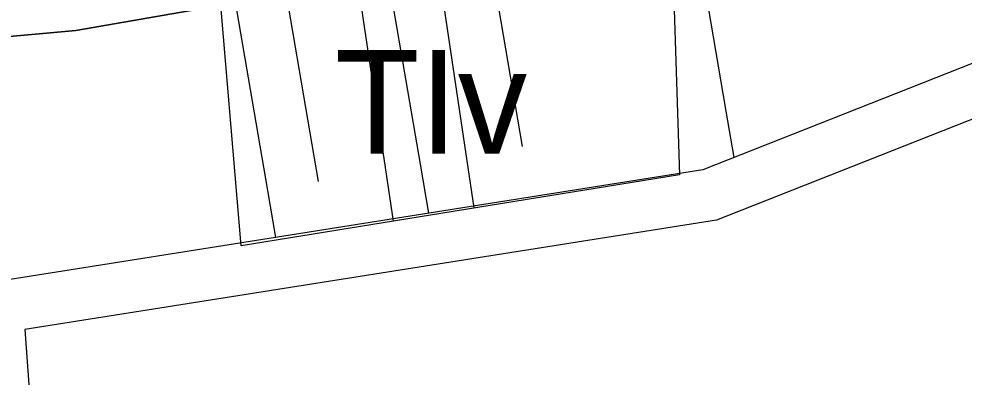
# Model space of a CAD drawing. Extents: x -758499 to -754160, y -1175205 to -1172032.
# Drawn here: x -755626.9 to -755535.5, y -1174656.2 to -1174621.6 of the extents above; entities that cross this region are included whole.
import ezdxf

# ---------------------------------------------------------------- set-up
doc = ezdxf.new("R2010")
doc.units = 0
for name, color, linetype in [('A041_BPEJ_p', 7, 'Continuous'), ('A053_ZvlPovoden_p', 7, 'Continuous'), ('A068_Vodovod_l', 7, 'Continuous'), ('HRANICE řešeného území', 7, 'Continuous'), ('indexy RZV_TYP_2', 7, 'Continuous'), ('LIMITY BP vodovodu', 7, 'Continuous'), ('LIMITY OP vodovodu', 7, 'Continuous'), ('lávka_most', 7, 'Continuous'), ('PLOCHY NS smíšené nezastavěného území', 7, 'Continuous'), ('PLOCHY VV vodní a vodohospodářské', 7, 'Continuous'), ('Vk Vodovod koridor přivaděče', 7, 'Continuous'), ('VPS VODA- plochy a koridory', 7, 'Continuous')]:
    doc.layers.add(name, color=color, linetype=linetype)

msp = doc.modelspace()

# ---------------------------------------------------------------- linework, layer by layer
at = {"layer": 'A041_BPEJ_p'}
msp.add_lwpolyline([(-755401.401, -1174188.864), (-755400, -1174182.1), (-755370.6, -1174183), (-755354.77, -1174198.43), (-755353.23, -1174199.93), (-755347.6, -1174205.42), (-755334.1, -1174240), (-755335, -1174270), (-755337, -1174292), (-755335.2, -1174334.4), (-755333.7, -1174371), (-755327.4, -1174436.25), (-755327.7, -1174451.2), (-755331.5, -1174484.6), (-755358, -1174527.6), (-755391.6, -1174555.2), (-755453.6, -1174593.85), (-755560.8, -1174636.15), (-755631.63, -1174647.33), (-755630.09, -1174668.69), (-755635.72, -1174669.14), (-755622.6, -1174724.269)], dxfattribs=at)
at = {"layer": 'A053_ZvlPovoden_p'}
msp.add_lwpolyline([(-755391.6, -1174555.2), (-755453.6, -1174593.85), (-755560.8, -1174636.15), (-755631.63, -1174647.33), (-755630.09, -1174668.69)], dxfattribs=at)
at = {"layer": 'A068_Vodovod_l'}
for p, q in [((-755588.09, -1174635.59), (-755592.19, -1174611.56)), ((-755587.266, -1174640.327), (-755588.09, -1174635.59))]:
    msp.add_line(p, q, dxfattribs=at)
at = {"layer": 'HRANICE řešeného území'}
for points in [[(-755391.6, -1174555.2), (-755453.6, -1174593.85), (-755560.8, -1174636.15), (-755631.63, -1174647.33), (-755630.09, -1174668.69)], [(-755388.678, -1174559.271), (-755451.341, -1174598.334), (-755559.477, -1174641.003), (-755626.313, -1174651.553), (-755624.746, -1174673.279)]]:
    msp.add_lwpolyline(points, dxfattribs=at)
at = {"layer": 'LIMITY BP vodovodu'}
for points in [[(-755578.232, -1174633.908), (-755582.357, -1174609.735), (-755583.162, -1174605.72), (-755585.733, -1174596.281), (-755587.148, -1174586.076), (-755587.583, -1174583.769)], [(-755597.948, -1174637.272), (-755602.023, -1174613.385), (-755602.638, -1174610.32), (-755605.367, -1174600.299), (-755606.892, -1174589.304), (-755607.237, -1174587.471)]]:
    msp.add_lwpolyline(points, dxfattribs=at)
at = {"layer": 'LIMITY OP vodovodu'}
for points in [[(-755557.752, -1174634.947), (-755558.525, -1174630.497), (-755562.69, -1174606.086), (-755563.686, -1174601.121), (-755566.099, -1174592.263), (-755567.404, -1174582.849), (-755567.929, -1174580.066)], [(-755612.151, -1174588.397), (-755611.828, -1174590.11), (-755610.276, -1174601.303), (-755607.507, -1174611.47), (-755606.94, -1174614.297), (-755602.872, -1174638.136), (-755602.085, -1174642.666)]]:
    msp.add_lwpolyline(points, dxfattribs=at)
at = {"layer": 'lávka_most'}
for p, q in [((-755586.919, -1174613), (-755582.927, -1174639.829)), ((-755594.7, -1174614.28), (-755590.708, -1174641.109))]:
    msp.add_line(p, q, dxfattribs=at)
at = {"layer": 'PLOCHY NS smíšené nezastavěného území'}
msp.add_lwpolyline([(-755685.15, -1174619.24), (-755659.13, -1174620.34), (-755652.99, -1174620.6), (-755633.65, -1174619.27), (-755630.29, -1174619.04), (-755621, -1174618.4), (-755621.9, -1174618.28), (-755621, -1174618.4), (-755607.48, -1174620.29), (-755621.377, -1174622.698), (-755629.937, -1174623.473), (-755652.939, -1174625.054), (-755686.363, -1174623.528)], dxfattribs=at)
at = {"layer": 'PLOCHY VV vodní a vodohospodářské'}
for points in [[(-755878.92, -1174534.65), (-755870.23, -1174544.23), (-755854.596, -1174566.326), (-755833.734, -1174577.533), (-755793.841, -1174594.766), (-755714.803, -1174618.089), (-755686.363, -1174623.528), (-755652.939, -1174625.054), (-755629.937, -1174623.473), (-755621.377, -1174622.698), (-755607.48, -1174620.29), (-755584.9, -1174616.89), (-755553.88, -1174610.28), (-755542.81, -1174605.91), (-755525.44, -1174599.18), (-755505.39, -1174589.36), (-755479.03, -1174580.08), (-755466.82, -1174574.43), (-755442, -1174562.96), (-755424.11, -1174552), (-755401.54, -1174538.16), (-755372.91, -1174520.59)], [(-755391.6, -1174555.2), (-755453.6, -1174593.85), (-755560.8, -1174636.15), (-755631.63, -1174647.33), (-755630.09, -1174668.69)]]:
    msp.add_lwpolyline(points, dxfattribs=at)
at = {"layer": 'Vk Vodovod koridor přivaděče'}
msp.add_lwpolyline([(-755538.873, -1174372.19), (-755538.687, -1174386.62), (-755562.575, -1174529.775), (-755564.035, -1174542.069), (-755564.56, -1174589.7), (-755563.054, -1174636.628), (-755605.395, -1174643.489), (-755607.68, -1174616.43), (-755607.93, -1174611.72), (-755608.46, -1174601.68), (-755608.9, -1174593.34), (-755609.43, -1174583.31), (-755608.48, -1174577.895), (-755606.355, -1174559.644), (-755596.91, -1174539.91), (-755586.589, -1174462.271), (-755588.37, -1174383.95), (-755592.294, -1174374.154)], dxfattribs=at)
at = {"layer": 'VPS VODA- plochy a koridory'}
msp.add_lwpolyline([(-755538.873, -1174372.19), (-755538.687, -1174386.62), (-755562.575, -1174529.775), (-755564.035, -1174542.069), (-755564.56, -1174589.7), (-755563.054, -1174636.628), (-755605.395, -1174643.489), (-755607.68, -1174616.43), (-755607.93, -1174611.72), (-755608.46, -1174601.68), (-755608.9, -1174593.34), (-755609.43, -1174583.31), (-755608.48, -1174577.895), (-755606.355, -1174559.644), (-755596.91, -1174539.91), (-755586.589, -1174462.271), (-755588.37, -1174383.95), (-755592.294, -1174374.154)], dxfattribs=at)

# ---------------------------------------------------------------- texts
at = {"layer": 'indexy RZV_TYP_2'}
msp.add_text('TIv', height=10, dxfattribs=at).set_placement((-755596.348, -1174634.585))

doc.saveas('drawing.dxf')
